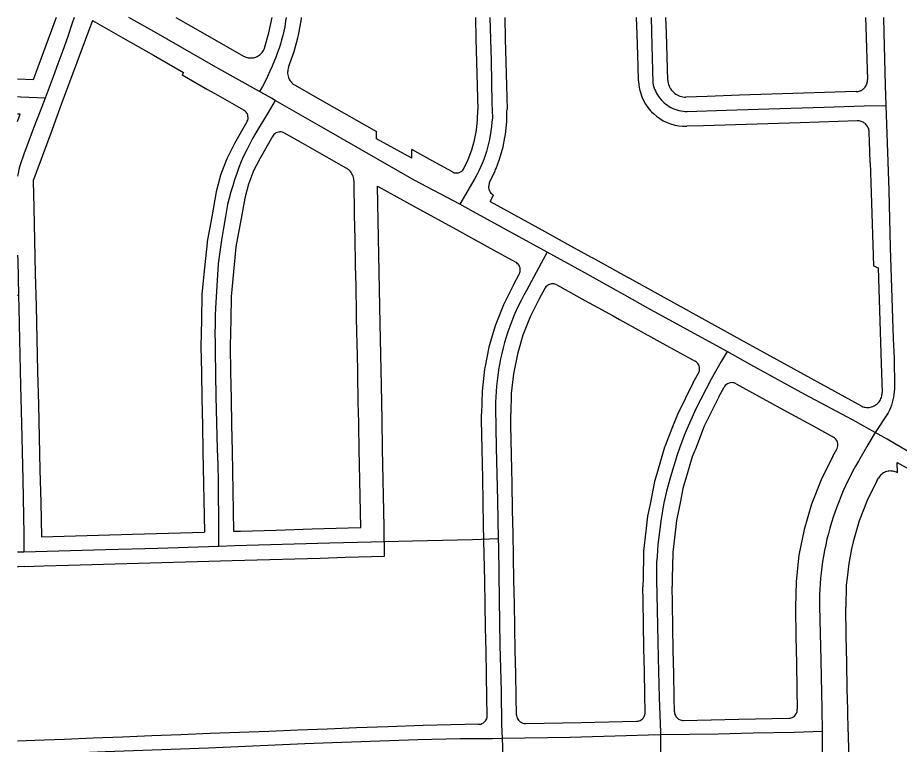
# Model space of a CAD drawing. Extents: x -2233 to 187241, y 4582 to 150524.
# Drawn here: x 86376 to 87883, y 61779 to 63022 of the extents above; entities that cross this region are included whole.
import ezdxf

# ---------------------------------------------------------------- set-up
doc = ezdxf.new("R2010")
doc.units = 0
doc.layers.add('GE_X_CL_2000', color=7, linetype='Continuous')
doc.layers.add('RW_X_Fee_RW', color=7, linetype='Continuous')

msp = doc.modelspace()

# ---------------------------------------------------------------- linework, layer by layer
at = {"layer": 'GE_X_CL_2000'}
for points in [[(86472.8, 63021.6), (86469.1, 63010.6), (86461.4, 62987.9), (86453.4, 62965.2), (86445.3, 62942.7), (86437.1, 62920.2), (86423.3, 62884.1)], [(86789.9, 62895.1), (86715.2, 62937.2), (86613, 62995.4), (86566.3, 63021.6)], [(86835, 63021.6), (86834.3, 63016.4), (86832.7, 63006), (86831.2, 62998.5), (86829.4, 62991.1), (86827.5, 62983.8), (86825.4, 62976.5), (86823.1, 62969.2), (86820.6, 62962), (86817.9, 62954.9), (86811.4, 62938.8), (86807.5, 62929.9), (86803.5, 62921), (86799.2, 62912.2), (86794.6, 62903.6), (86789.9, 62895.1)], [(87183.4, 63021.6), (87185.8, 62947.5), (87187, 62875.3), (87187.7, 62850.3), (87187, 62842.7), (87186.2, 62835.2), (87185.2, 62827.7), (87182.6, 62813.2), (87181.1, 62806.2), (87179.3, 62799.3), (87177.4, 62792.5), (87175.2, 62785.7), (87172.8, 62779), (87170.2, 62772.4), (87167.4, 62765.8), (87164.4, 62759.4), (87161.2, 62753), (87157.8, 62746.7), (87132.1, 62702.4)], [(87459, 63021.6), (87460.3, 62974.1), (87461.8, 62909.9), (87462.6, 62906.4), (87463.6, 62902.9), (87464.8, 62899.5), (87466.2, 62896.2), (87467.8, 62893), (87469.6, 62889.9), (87471.5, 62886.8), (87473.7, 62883.9), (87476, 62881.2), (87478.5, 62878.6), (87481.1, 62876.1), (87483.9, 62873.8), (87486.8, 62871.7), (87489.8, 62869.7), (87492.9, 62868), (87496.2, 62866.4), (87499.5, 62865), (87502.9, 62863.9), (87506.4, 62862.9), (87509.9, 62862.1), (87513.5, 62861.6), (87517, 62861.3), (87520.6, 62861.1), (87587.2, 62863.3), (87660.3, 62865.8), (87754.5, 62868.5), (87823, 62870.8), (87859.9, 62871.3)], [(87855.8, 63021.6), (87856.5, 62995.5), (87858.7, 62906.1), (87859.9, 62871.3)], [(86423.3, 62884.1), (86381.8, 62885.8), (86376.3, 62886.1)], [(86423.3, 62884.1), (86414.8, 62861.7), (86403.6, 62832.5), (86395.5, 62811.1), (86387.6, 62789.7), (86380, 62768.1), (86378.4, 62761.7), (86377.1, 62755.3), (86376.3, 62750.8)], [(86816.4, 62880.1), (86809.9, 62883.8), (86789.9, 62895.1)], [(86816.4, 62880.1), (86804.5, 62859.2), (86796.5, 62846.3), (86788.6, 62833.2), (86781.9, 62821.8), (86777.7, 62814.7), (86772.3, 62804.6), (86768.1, 62795.7), (86762.9, 62785.6), (86758.6, 62775.5), (86754.6, 62765.2), (86750.8, 62754.9), (86747.2, 62744.5), (86743.9, 62734), (86740.8, 62723.5), (86737.9, 62712.9), (86735.2, 62702), (86731.4, 62681.6), (86727.9, 62661.4), (86724.7, 62641.1), (86721.7, 62620.9), (86719, 62600.6), (86715.4, 62544.4), (86714.4, 62524.8), (86714, 62512.4), (86713.7, 62496.9), (86713.6, 62481.5), (86713.7, 62466.1), (86714.1, 62450.7), (86714.8, 62373.8), (86717.1, 62283.5), (86718.4, 62257.3), (86719, 62229), (86719.4, 62144), (86719.6, 62117.5)], [(87132.1, 62702.4), (87054.2, 62743.9), (86899.9, 62832.3), (86816.4, 62880.1)], [(87859.9, 62871.3), (87862.1, 62807.4), (87864.9, 62726.3), (87867.4, 62628.8), (87871, 62524.8), (87872.8, 62473), (87874.1, 62438.5), (87874.1, 62436.2), (87874.9, 62393.8), (87874.7, 62386.9), (87874.4, 62382.1), (87873.9, 62377.4), (87873.2, 62372.8), (87872.2, 62368.2), (87871, 62363.6), (87869.6, 62359.1), (87868, 62354.6), (87866.1, 62350.3), (87864.1, 62346), (87841.7, 62312.1)], [(87281.2, 62620.7), (87155.5, 62689.8), (87132.1, 62702.4)], [(86376.3, 62615.5), (86376.5, 62607), (86377.8, 62546.5)], [(87281.2, 62620.7), (87271.3, 62602), (87245.9, 62555.3), (87241.2, 62546.8), (87236.7, 62538.2), (87230.2, 62524.8), (87224.4, 62511.6), (87220.7, 62502.6), (87217.2, 62493.5), (87214, 62484.3), (87211.1, 62475.2), (87208.4, 62466), (87206, 62456.8), (87203.7, 62447.5), (87201.6, 62438.1), (87199.8, 62428.7), (87198.2, 62419.3), (87196.8, 62409.9), (87195.6, 62400.8), (87194.6, 62391.6), (87193.9, 62382.5), (87193.4, 62373.3), (87193.1, 62364.2), (87193.1, 62355), (87194.4, 62286.2), (87196.3, 62196.1), (87197.8, 62130.4)], [(87588.7, 62450.5), (87453.3, 62524.8), (87413.8, 62546.9), (87340.3, 62587.9), (87281.2, 62620.7)], [(86377.8, 62546.5), (86376.3, 62546.5)], [(86377.8, 62546.5), (86378.2, 62524.8), (86378.8, 62497.2), (86381.4, 62392.8), (86382.8, 62327.2), (86385, 62232.1), (86386.8, 62137.8), (86387, 62107.8)], [(87588.7, 62450.5), (87578.6, 62433.5), (87561.8, 62403.5), (87535.2, 62352.6), (87524.3, 62328.3), (87519.7, 62317.7), (87515.4, 62307), (87511.3, 62296.1), (87507.4, 62285.2), (87503.7, 62274.2), (87491.8, 62236.7), (87485.5, 62212), (87483.1, 62201.9), (87480.9, 62191.8), (87478.9, 62181.6), (87477.1, 62171.4), (87475.5, 62161.1), (87474.2, 62150.8), (87470.6, 62120.5), (87469.7, 62110.5), (87469, 62100.4), (87468.4, 62090.4), (87468.1, 62080.3), (87468, 62070.3), (87468.1, 62060.2), (87469.4, 62008.9), (87471, 61927.1), (87472.7, 61858.8), (87475, 61799.6), (87475, 61795.1)], [(87841.7, 62312.1), (87803.2, 62333.8), (87721.5, 62377.2), (87629.4, 62428.1), (87588.7, 62450.5)], [(87841.7, 62312.1), (87829.3, 62291.4), (87813.1, 62263), (87808.4, 62254.9), (87803.8, 62246.6), (87799.4, 62238.2), (87795.1, 62229.8), (87791.1, 62221.2), (87787.3, 62212.6), (87783.6, 62203.9), (87780.1, 62195.1), (87776.8, 62186.3), (87773.5, 62177), (87770.3, 62167.7), (87767.3, 62158.3), (87764.5, 62148.8), (87761.9, 62139.3), (87759.5, 62129.8), (87757.3, 62120.1), (87755.3, 62110.5), (87753.5, 62100.8), (87751.9, 62091.4), (87750.6, 62082), (87749.4, 62072.5), (87748.4, 62063.1), (87747.6, 62053.6), (87747.1, 62044.1), (87746.7, 62034.6), (87746.6, 62025), (87746.7, 62015.5), (87748.9, 61922.4), (87750.6, 61839.7), (87751, 61801)], [(88453.2, 61973.2), (88427.8, 61987.2), (88377.3, 62014.6), (88359.5, 62024.9), (88317.5, 62049), (88227.2, 62098.5), (88076.6, 62181.4), (87996.7, 62224.8), (87909.9, 62272.9), (87862.1, 62300.7), (87841.7, 62312.1)], [(87197.8, 62130.4), (87153.8, 62128.7), (87102.3, 62127.7), (87051.2, 62126.3), (86909.8, 62122.8), (86747.5, 62118.5), (86719.6, 62117.5)], [(87197.8, 62130.4), (87198.1, 62115.9), (87199.1, 62026.7), (87200.5, 61948.6), (87202.6, 61869.6), (87203.5, 61813.2), (87204.3, 61789.1)], [(86719.6, 62117.5), (86615.8, 62114), (86526.6, 62111.7), (86387, 62107.8)], [(86387, 62107.8), (86376.3, 62107.5)], [(87751, 61801), (87703.6, 61799.5), (87633.6, 61798), (87573.4, 61796.7), (87475, 61795.1)], [(87751, 61801), (87751.4, 61769.9), (87753.7, 61686), (87755.4, 61616.2), (87756.6, 61552), (87757.8, 61489.1), (87758.9, 61419.3), (87760.2, 61353), (87761.8, 61278.3), (87764.2, 61159.8)], [(87204.3, 61789.1), (87187.7, 61788.7), (87132.8, 61788.2), (87060.3, 61786.6), (86914.5, 61781.4), (86867.3, 61779.7), (86702.5, 61772.5), (86526.6, 61766.5), (86376.3, 61759.9)], [(87475, 61795.1), (87454.5, 61794.6), (87378, 61792.3), (87320.6, 61791), (87204.3, 61789.1)], [(87204.3, 61789.1), (87204.7, 61775.5), (87205.4, 61717.2), (87206.7, 61643.1), (87208.6, 61567.9), (87209, 61508.6), (87209.9, 61465.3), (87210.4, 61440.4), (87212.1, 61339.2), (87214.1, 61263.9), (87215, 61191.3), (87216.3, 61117), (87217.8, 61052.5), (87219.7, 61035.3), (87221.3, 61028.6), (87223.1, 61022), (87225.1, 61015.4), (87227.4, 61008.9), (87231.2, 60999.5)], [(87475, 61795.1), (87475.4, 61706.8), (87477, 61617.6), (87479, 61525.8), (87479.4, 61458.5), (87481.4, 61373.2), (87483.6, 61274.4), (87485.3, 61165.6), (87486.9, 61125.2), (87487.8, 61121), (87489, 61116.8), (87490.4, 61112.7), (87492, 61108.7), (87493.9, 61104.8), (87495.9, 61101), (87498.1, 61097.3), (87500.6, 61093.7), (87503.2, 61090.3), (87506, 61087)]]:
    msp.add_lwpolyline(points, dxfattribs=at)
at = {"layer": 'RW_X_Fee_RW'}
for p, q in [((86441.9, 63021.6), (86402.6, 62915.2)), ((86659.8, 62928), (86657.4, 62923.6)), ((86376.3, 62844.1), (86380.9, 62856.3)), ((86768.2, 62843.3), (86747.2, 62806.3)), ((86989.8, 62814.3), (86989.6, 62826.8)), ((86811.7, 62818.6), (86790.7, 62781.6)), ((87050, 62781.1), (86989.8, 62814.3)), ((87050, 62781.1), (87049.8, 62796.1)), ((86991.4, 62733.6), (87052.1, 62700.1)), ((87183.6, 62707.4), (87189.5, 62718)), ((87839.1, 62597.1), (87846.8, 62593.6)), ((87223.6, 62564.9), (87233.5, 62582.9)), ((87277.3, 62558.7), (87267.4, 62540.8)), ((87531, 62397.6), (87540, 62413.9)), ((87574.8, 62373.4), (87583.8, 62389.7)), ((86692.9, 62279.6), (86695.5, 62141.9)), ((86742.9, 62280.4), (86745.5, 62143.4)), ((87769.6, 62271.5), (87776.4, 62283.9)), ((87880, 62243.5), (87879.7, 62260.8)), ((87844.9, 62229.6), (87847.4, 62234.1)), ((87164.2, 61813.3), (87069.2, 61811.5)), ((87514.1, 61820), (87609.1, 61821.8)), ((87609.1, 61821.8), (87694.1, 61823.5))]:
    msp.add_line(p, q, dxfattribs=at)
for points in [[(86646.8, 63021.6), (86688.8, 62997.7), (86735.4, 62971.3), (86762.3, 62956)], [(86798.3, 62969.6), (86805.9, 62995.5), (86811.1, 63021.6)], [(86839.5, 62936.8), (86849, 62963.8), (86855.2, 62987.1), (86856.3, 62991.4), (86861.4, 63019.5), (86861.6, 63021.6)], [(87158.7, 63021.6), (87159.6, 62985.5), (87160.6, 62945.4), (87161.6, 62905.4), (87162.7, 62864)], [(87208.7, 63021.6), (87209.7, 62985.3), (87210.7, 62945.3), (87211.7, 62905.3), (87212.7, 62864.6)], [(87437.6, 62913.3), (87436.7, 62939.3), (87435, 62993.2), (87434.1, 63021.6)], [(87487.5, 62914.9), (87485, 62994.8), (87484.1, 63021.6)], [(87825.5, 63021.6), (87826, 63005.7), (87827.8, 62950.7), (87828.8, 62915.8)], [(86504, 63016.5), (86451, 62873), (86438.2, 62838.3), (86434.7, 62828.9), (86407.4, 62754.9), (86403, 62743.1), (86402.8, 62742.5)], [(86504, 63016.5), (86556.1, 62986.9), (86608.3, 62957.2), (86659.8, 62928)], [(86762.3, 62956), (86764.3, 62955), (86766.3, 62954.1), (86768.4, 62953.5), (86770.5, 62953), (86772.7, 62952.8), (86774.9, 62952.7), (86777.1, 62952.8), (86779.3, 62953.1), (86781.4, 62953.6), (86783.5, 62954.3), (86785.5, 62955.2), (86787.5, 62956.2), (86789.3, 62957.4), (86791, 62958.8), (86792.6, 62960.3), (86794.1, 62962), (86795.4, 62963.7), (86796.5, 62965.6), (86797.5, 62967.6), (86798.3, 62969.6)], [(86839.5, 62936.8), (86838.8, 62934.7), (86838.2, 62932.6), (86837.9, 62930.3), (86837.8, 62928.1), (86837.8, 62925.9), (86838.1, 62923.7), (86838.5, 62921.5), (86839.2, 62919.3), (86840, 62917.3), (86841, 62915.3), (86842.2, 62913.4), (86843.6, 62911.6), (86845.1, 62909.9), (86846.7, 62908.4), (86848.5, 62907.1), (86850.4, 62905.9)], [(86402.6, 62915.2), (86376.3, 62916.6)], [(86657.4, 62923.6), (86700.9, 62898.8), (86718.3, 62889), (86762.6, 62863.8)], [(87437.6, 62913.3), (87438.1, 62906.3), (87439.2, 62899.4), (87440.7, 62893.5), (87443.3, 62886.1), (87446.1, 62879.7), (87449.6, 62873.6), (87453.5, 62867.9), (87457.9, 62862.5), (87459.6, 62860.8), (87462.8, 62857.5), (87468.1, 62852.9), (87473.8, 62848.9), (87479.8, 62845.3), (87486.1, 62842.3), (87491.9, 62840.1), (87499.3, 62837.9), (87506.2, 62836.6), (87513.1, 62836), (87520.1, 62835.9)], [(87487.5, 62914.9), (87487.7, 62912.3), (87488.2, 62909.7), (87488.8, 62907.1), (87489.7, 62904.7), (87490.8, 62902.3), (87492, 62900), (87493.5, 62897.8), (87495.2, 62895.8), (87497, 62893.9), (87499, 62892.2), (87501.1, 62890.7), (87503.4, 62889.4), (87505.7, 62888.2), (87508.2, 62887.3), (87510.7, 62886.6), (87513.3, 62886.1), (87515.9, 62885.9), (87518.5, 62885.8)], [(87809.5, 62895.1), (87811.2, 62895.3), (87812.9, 62895.6), (87814.6, 62896), (87816.3, 62896.6), (87817.9, 62897.3), (87819.4, 62898.1), (87820.8, 62899.1), (87822.2, 62900.2), (87823.4, 62901.5), (87824.6, 62902.8), (87825.6, 62904.2), (87826.5, 62905.7), (87827.2, 62907.3), (87827.9, 62908.9), (87828.3, 62910.6), (87828.7, 62912.3), (87828.8, 62914), (87828.8, 62915.8)], [(86850.4, 62905.9), (86900.2, 62877.6), (86989.6, 62826.8)], [(87809.5, 62895.1), (87719.6, 62892.3), (87664.6, 62890.5), (87609.7, 62888.8), (87554.7, 62887), (87518.5, 62885.8)], [(86380.9, 62856.3), (86376.3, 62856.5)], [(86768.2, 62843.3), (86768.8, 62844.5), (86769.5, 62846.3), (86770.1, 62848.9), (86770.2, 62850.8), (86770, 62852.8), (86769.5, 62855.3), (86768.4, 62857.7), (86767, 62859.9), (86765.3, 62861.8), (86763.7, 62863.1), (86762.6, 62863.8)], [(87138.9, 62763.5), (87146.4, 62779.2), (87152.6, 62795.4), (87157.3, 62812.2), (87160.6, 62829.3), (87162.4, 62846.6), (87162.7, 62864)], [(87206, 62800.7), (87209.1, 62816.9), (87210.1, 62822), (87212.3, 62843.6), (87212.6, 62862.1), (87212.7, 62864.6)], [(87811.1, 62845.2), (87713.4, 62842), (87658.4, 62840.3), (87603.4, 62838.5), (87548.4, 62836.8), (87520.1, 62835.9)], [(87831.7, 62825.8), (87831.5, 62827.6), (87831.2, 62829.3), (87830.8, 62831), (87830.2, 62832.6), (87829.5, 62834.2), (87828.7, 62835.7), (87827.7, 62837.2), (87826.6, 62838.5), (87825.4, 62839.8), (87824, 62840.9), (87822.6, 62841.9), (87821.1, 62842.8), (87819.6, 62843.6), (87817.9, 62844.2), (87816.3, 62844.7), (87814.5, 62845), (87812.8, 62845.1), (87811.1, 62845.2)], [(86832.2, 62824.2), (86831, 62824.8), (86829.2, 62825.5), (86826.6, 62826.1), (86824.7, 62826.2), (86822.7, 62826), (86820.2, 62825.4), (86817.7, 62824.4), (86815.6, 62823), (86814.1, 62821.7), (86812.8, 62820.2), (86811.7, 62818.6)], [(86937.9, 62764.1), (86908.5, 62780.9), (86865, 62805.6), (86832.2, 62824.2)], [(87833.3, 62773.9), (87832.7, 62792.8), (87831.7, 62825.8)], [(86747.2, 62806.3), (86733.9, 62779.9), (86728.9, 62766.8), (86723.3, 62752.4), (86715.6, 62723.9)], [(87119.4, 62757.7), (87090.9, 62773.4), (87049.8, 62796.1)], [(87183, 62739.9), (87192.4, 62759.5), (87193.2, 62761.7), (87194, 62763.8), (87200.1, 62779.8), (87206, 62800.7)], [(86790.7, 62781.6), (86779.6, 62759.7), (86770.9, 62736.8), (86767.9, 62726.1), (86764.4, 62713.2)], [(86951.2, 62741.7), (86951.1, 62744), (86950.7, 62746.2), (86950.2, 62748.4), (86949.5, 62750.6), (86948.6, 62752.7), (86947.5, 62754.7), (86946.3, 62756.6), (86944.9, 62758.4), (86943.3, 62760), (86941.6, 62761.6), (86939.8, 62762.9), (86937.9, 62764.1)], [(87119.4, 62757.7), (87120.5, 62757.1), (87122.3, 62756.5), (87124.7, 62756), (87127.2, 62756), (87129.7, 62756.3), (87132.1, 62757.2), (87134.3, 62758.4), (87135.8, 62759.5), (87137.1, 62760.9), (87138.2, 62762.4), (87138.9, 62763.5)], [(87833.3, 62773.9), (87834.4, 62739.9), (87836.1, 62686.9), (87837.9, 62632.9), (87839.1, 62597.1)], [(86402.8, 62742.5), (86403.9, 62696.3), (86405.2, 62640.3), (86406.5, 62584.3), (86407.9, 62528.3), (86409.2, 62472.3), (86410.5, 62416.4), (86411.9, 62360.4), (86413.2, 62304.4), (86414.5, 62248.4), (86415.8, 62192.4), (86417.2, 62133.9)], [(86962.7, 62149.7), (86960.1, 62283.8), (86959.3, 62323.7), (86959.2, 62329.5), (86958.5, 62363.7), (86958.3, 62374.5), (86957.8, 62403.7), (86957.5, 62419.5), (86957, 62443.6), (86956.6, 62464.7), (86956.2, 62483.6), (86955.7, 62509.6), (86955.4, 62523.6), (86954.8, 62554.5), (86954.7, 62563.6), (86954, 62597.3), (86953.9, 62603.6), (86953.2, 62639.8), (86953.1, 62643.6), (86952.3, 62683.6), (86951.2, 62741.7)], [(87003.5, 62100.8), (87002.7, 62150.8), (87000.1, 62284.4), (86999.1, 62333.8), (86998, 62392.8), (86997, 62445.8), (86995.9, 62498.8), (86991.4, 62733.6)], [(87183, 62739.9), (87182.1, 62738), (87181.4, 62735.3), (87181.1, 62732.5), (87181.2, 62730.4), (87181.6, 62728.3), (87182.5, 62725.7), (87183.9, 62723.2), (87185.2, 62721.5), (87186.7, 62720.1), (87188.3, 62718.8), (87189.5, 62718)], [(86715.6, 62723.9), (86708, 62681.1), (86700.4, 62638.7), (86700, 62636.4), (86695.8, 62594), (86691.4, 62548.8), (86690.4, 62504.2), (86689.5, 62459.2)], [(86764.4, 62713.2), (86758.2, 62678.2), (86750.6, 62635.8), (86749.5, 62629.6), (86745.9, 62593.1), (86741.7, 62550.3), (86741.2, 62545), (86740.4, 62505.3), (86739.5, 62460.1)], [(87183.6, 62707.4), (87272.3, 62658.5), (87321.2, 62631.5), (87356.2, 62612.2), (87358, 62611.3), (87417.5, 62578.4), (87421.9, 62576), (87453.8, 62558.5), (87627.2, 62462.8), (87819.1, 62357)], [(87052.1, 62700.1), (87131.3, 62656.4), (87183.8, 62627.4), (87227.6, 62603.3)], [(87233.5, 62582.9), (87233.9, 62583.8), (87234.7, 62585.9), (87235.2, 62587.8), (87235.3, 62589.8), (87235.3, 62591.7), (87234.9, 62593.6), (87234.1, 62596.1), (87233.2, 62597.9), (87232.1, 62599.5), (87230.7, 62600.9), (87229.2, 62602.2), (87227.6, 62603.3)], [(87846.8, 62593.6), (87852.1, 62430.1), (87853.8, 62380.8)], [(87223.6, 62564.9), (87206.5, 62530.5), (87194.8, 62500.4), (87192.6, 62494.8), (87183, 62462.2), (87181.7, 62458), (87174.7, 62423.1), (87174.2, 62420.4), (87170, 62383.1), (87169, 62343.9)], [(87297.7, 62564.6), (87296.8, 62565.1), (87294.6, 62565.9), (87292.7, 62566.3), (87290.8, 62566.5), (87288.8, 62566.4), (87286.9, 62566.1), (87285, 62565.5), (87283.2, 62564.6), (87281.1, 62563.2), (87279.2, 62561.4), (87278, 62559.8), (87277.3, 62558.7)], [(87297.7, 62564.6), (87345.8, 62538.1), (87368.1, 62525.7), (87394, 62511.5), (87405.1, 62505.3), (87442.1, 62484.9), (87490.3, 62458.4), (87534.1, 62434.2)], [(87267.4, 62540.8), (87252.3, 62510.3), (87239.9, 62478.6), (87231, 62448.4), (87230.3, 62446), (87223.6, 62412.7), (87219.8, 62379.2), (87219, 62344.5)], [(86739.5, 62460.1), (86740.3, 62415.4), (86741.2, 62370.4), (86742, 62325.4), (86742.9, 62280.4)], [(86689.5, 62459.2), (86690.3, 62414.6), (86691.2, 62369.6), (86692, 62324.6), (86692.9, 62279.6)], [(87540, 62413.9), (87540.4, 62414.7), (87541, 62416.3), (87541.5, 62418.2), (87541.8, 62420.7), (87541.7, 62423.4), (87541, 62425.9), (87540, 62428.3), (87539, 62430), (87537.7, 62431.4), (87535.7, 62433.2), (87534.1, 62434.2)], [(87531, 62397.6), (87504.1, 62343.3), (87495.7, 62322), (87483, 62289.4), (87482, 62286.9), (87468.7, 62241.6), (87464.9, 62228.7), (87457.7, 62192.8), (87452.9, 62169.3), (87450, 62143.5), (87446.2, 62109.1), (87446.1, 62103.7), (87445.1, 62063.7), (87444.7, 62048.5)], [(87604.1, 62395.6), (87603.3, 62396), (87601.1, 62396.9), (87599.2, 62397.3), (87597.3, 62397.5), (87594.6, 62397.3), (87592.1, 62396.7), (87589.7, 62395.6), (87587.5, 62394.2), (87585.7, 62392.4), (87584.4, 62390.8), (87584.1, 62390.3), (87583.8, 62389.7)], [(87604.1, 62395.6), (87643.5, 62373.9), (87691.6, 62347.6)], [(87574.8, 62373.4), (87549.8, 62323), (87534.5, 62283.9), (87533, 62280.2), (87529.3, 62270.7), (87519.5, 62237.3), (87513.4, 62216.7), (87509, 62194.6), (87502.3, 62161.6), (87501.2, 62151.3), (87496.3, 62107.6), (87496.1, 62105.7), (87495.1, 62063.7), (87494.7, 62049.5)], [(87819.1, 62357), (87820.7, 62356.2), (87822.8, 62355.7), (87825, 62355.3), (87827.1, 62355), (87829.3, 62355), (87831.5, 62355.1), (87833.7, 62355.5), (87835.8, 62356), (87837.9, 62356.7), (87839.9, 62357.6), (87841.8, 62358.7), (87843.6, 62359.9), (87845.4, 62361.3), (87846.9, 62362.8), (87848.4, 62364.5), (87849.6, 62366.2), (87850.8, 62368.1), (87851.7, 62370.1), (87852.5, 62372.1), (87853.1, 62374.3), (87853.5, 62376.4), (87853.7, 62378.6), (87853.8, 62380.8)], [(87178.9, 61828.5), (87178.3, 61858.5), (87177.6, 61898.5), (87176.8, 61938.5), (87176, 61978.5), (87175.2, 62018.5), (87174.5, 62058.5), (87173.6, 62103.5), (87172.6, 62153.5), (87171.9, 62193.5), (87171.1, 62233.5), (87170.1, 62283.5), (87169.2, 62333.4), (87169, 62343.9)], [(87228.9, 61829.5), (87228.3, 61859.5), (87227.5, 61899.5), (87226.8, 61939.5), (87226, 61979.5), (87225.2, 62019.5), (87224.5, 62059.5), (87223.7, 62099.5), (87222.9, 62139.5), (87222.1, 62179.4), (87221.3, 62224.4), (87220.3, 62274.4), (87219.3, 62324.4), (87219, 62344.5)], [(87691.6, 62347.6), (87739.9, 62321.1), (87770.5, 62304.2)], [(87776.4, 62283.9), (87777, 62285), (87777.7, 62286.9), (87778.2, 62289.4), (87778.3, 62291.4), (87778.1, 62293.4), (87777.5, 62295.9), (87776.7, 62297.7), (87775.8, 62299.4), (87774.1, 62301.4), (87772.2, 62303.2), (87770.5, 62304.2)], [(87769.6, 62271.5), (87749.6, 62231.2), (87733.2, 62189.5), (87720.5, 62146.5), (87711.6, 62102.3), (87706.6, 62057.6), (87705.5, 62012.9)], [(87879.7, 62260.8), (87921.5, 62237.7), (87978.4, 62206.3), (88026.6, 62179.8), (88074.8, 62153.2), (88158.4, 62107.1), (88206.8, 62080.4), (88292.4, 62033.2), (88323, 62016.3), (88379.9, 61985), (88415, 61965.6), (88607.4, 61859.5), (88848.1, 61726.8), (89019.3, 61632.4)], [(87880, 62243.5), (87878.1, 62244.4), (87876.2, 62245.2), (87874.2, 62245.8), (87872.1, 62246.2), (87870, 62246.4), (87867.9, 62246.5), (87865.8, 62246.4), (87863.8, 62246), (87861.7, 62245.5), (87859.7, 62244.9), (87857.8, 62244), (87856, 62243), (87854.2, 62241.9), (87852.6, 62240.6), (87851.1, 62239.1), (87849.7, 62237.6), (87848.5, 62235.9), (87847.4, 62234.1)], [(87844.9, 62229.6), (87828.2, 62196.1), (87814.6, 62161.2), (87804, 62125.3), (87801.5, 62113.1), (87796.6, 62088.5), (87793.8, 62063.7), (87792.4, 62051.3), (87791.5, 62013.8)], [(86745.5, 62143.4), (86757, 62143.7), (86818.4, 62145.5), (86879.9, 62147.3), (86941.3, 62149), (86962.7, 62149.7)], [(86417.2, 62133.9), (86572.6, 62138.4), (86634.1, 62140.2), (86695.5, 62141.9)], [(86388.6, 62083), (86420.8, 62084), (86463, 62085.2), (86503, 62086.3), (86543, 62087.5), (86583, 62088.7), (86623, 62089.8), (86663, 62091), (86702.9, 62092.1), (86742.9, 62093.3), (86807.4, 62095.1), (86850.3, 62096.4), (86871.8, 62097), (86893.2, 62097.6), (86936.2, 62098.9), (87003.5, 62100.8)], [(86388.6, 62083), (86377.9, 62082.7), (86376.3, 62082.7)], [(87448.9, 61833.8), (87448.3, 61863.7), (87447.5, 61903.7), (87446.7, 61943.7), (87446, 61983.7), (87445.2, 62023.7), (87444.7, 62048.5)], [(87498.9, 61834.7), (87498.4, 61859.7), (87497.6, 61899.7), (87496.8, 61939.7), (87496.1, 61979.7), (87495.3, 62019.7), (87494.7, 62049.5)], [(87705.5, 62012.9), (87706.4, 61962.8), (87707.3, 61917.8), (87708.2, 61872.8), (87708.8, 61839.4)], [(87795.6, 61800.4), (87795, 61837.8), (87794.2, 61873.8), (87793.3, 61918.8), (87792.4, 61963.8), (87791.5, 62013.8)], [(87164.2, 61813.3), (87166.2, 61813.4), (87168.1, 61813.8), (87169.9, 61814.5), (87172.2, 61815.8), (87174.2, 61817.4), (87176, 61819.4), (87177, 61821), (87177.9, 61822.8), (87178.6, 61825.3), (87178.9, 61827.6), (87178.9, 61828.5)], [(87228.9, 61829.5), (87229, 61828.5), (87229.3, 61826.3), (87230.2, 61823.8), (87231.1, 61822), (87232.2, 61820.4), (87233.5, 61819), (87235, 61817.7), (87237.2, 61816.4), (87239.7, 61815.4), (87242.2, 61814.9), (87244.2, 61814.8)], [(87434.2, 61818.5), (87434.8, 61818.5), (87435.5, 61818.5), (87436.8, 61818.7), (87438.6, 61819.3), (87440.5, 61820), (87442.2, 61821), (87444.2, 61822.6), (87445.9, 61824.6), (87447.3, 61826.8), (87448.2, 61829.2), (87448.8, 61831.8), (87448.9, 61833.8)], [(87498.9, 61834.7), (87499, 61832.8), (87499.6, 61830.2), (87500.4, 61828.4), (87501.4, 61826.7), (87503, 61824.7), (87504.4, 61823.3), (87506, 61822.2), (87508.4, 61821.1), (87510.9, 61820.3), (87512.8, 61820), (87514.1, 61820)], [(87694.1, 61823.5), (87695.4, 61823.6), (87697.4, 61823.9), (87699.9, 61824.8), (87702.3, 61826.1), (87703.9, 61827.4), (87705.2, 61828.8), (87706.8, 61831), (87707.9, 61833.5), (87708.5, 61835.4), (87708.7, 61837.4), (87708.8, 61839.4)], [(87069.2, 61811.5), (87009.5, 61809.2), (86955.3, 61807.1), (86905.3, 61805.2), (86855.4, 61803.2), (86805.4, 61801.2), (86755.5, 61799.3), (86705.5, 61797.3), (86655.5, 61795.4), (86605.6, 61793.4), (86555.6, 61791.5), (86505.6, 61789.5), (86455.7, 61787.5), (86405.7, 61785.6), (86376.3, 61784.4)], [(87244.2, 61814.8), (87339.2, 61816.6), (87434.2, 61818.5)], [(87795.6, 61800.4), (87796.4, 61763.1), (87796.4, 61762.4), (87796.3, 61760.5), (87797, 61725.5), (87798, 61675.5), (87799, 61625.5), (87799.8, 61580.5), (87800.7, 61535.5), (87801.6, 61490.5), (87802.4, 61445.5), (87803.3, 61400.5), (87804.2, 61355.5), (87805, 61310.5), (87805.9, 61265.5), (87806.8, 61220.6)]]:
    msp.add_lwpolyline(points, dxfattribs=at)

doc.saveas('drawing.dxf')
